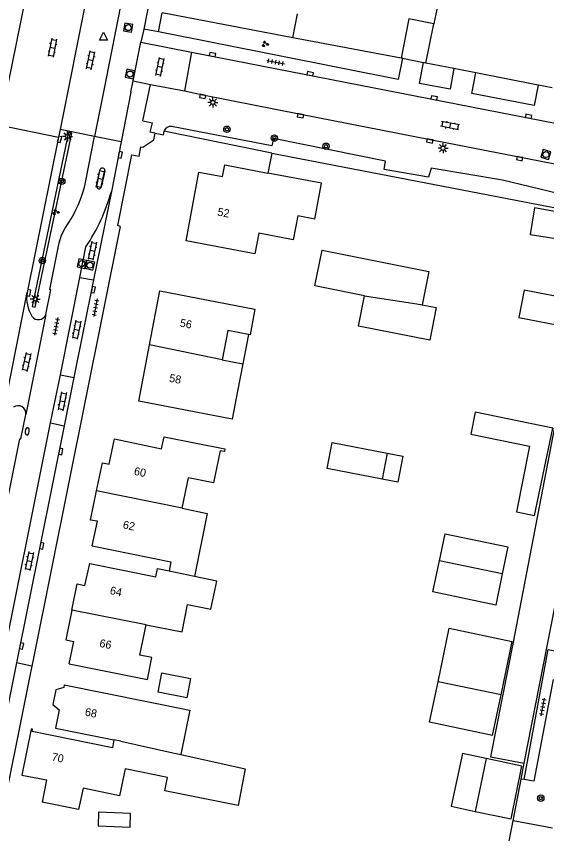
# Model space of a CAD drawing. Extents: x 131000 to 133013, y 393000 to 396501.
# Drawn here: x 132581.5 to 132647.7, y 394656.3 to 394758.4 of the extents above; entities that cross this region are included whole.
import ezdxf

# ---------------------------------------------------------------- set-up
doc = ezdxf.new("R2010")
doc.units = 0
for name, color, linetype in [('gg-afsc-erfafscheiding', 7, 'Continuous'), ('gg-afsc-hekwerk', 7, 'Continuous'), ('gg-afsc-muur', 7, 'Continuous'), ('gg-anno-huisnummerreeks BGT', 7, 'Continuous'), ('gg-bbg-bijgebouw', 7, 'Continuous'), ('gg-bbg-gedigitaliseerde bebouwing', 7, 'Continuous'), ('gg-bbg-gedigitaliseerde bijgebouw', 7, 'Continuous'), ('gg-bbg-hoofdgebouw', 7, 'Continuous'), ('gg-bbg-luifel en loopbrug', 7, 'Continuous'), ('gg-bbg-tussenscheiding', 7, 'Continuous'), ('gg-knt-verharding', 7, 'Continuous'), ('gg-knt-verharding nz', 7, 'Continuous'), ('gt-grn-groengrens', 7, 'Continuous'), ('gt-grn-weggrens', 7, 'Continuous'), ('gt-symb-boom', 7, 'Continuous'), ('gt-symb-brandkraan', 7, 'Continuous'), ('gt-symb-groenvak', 7, 'Continuous'), ('gt-symb-klinker verharding', 7, 'Continuous'), ('gt-symb-kolk', 7, 'Continuous'), ('gt-symb-lichtmast', 7, 'Continuous'), ('gt-symb-rioolschacht', 7, 'Continuous'), ('gt-symb-tegel verharding', 7, 'Continuous'), ('gt-symb-waterafsluiter', 7, 'Continuous')]:
    doc.layers.add(name, color=color, linetype=linetype)

# ---------------------------------------------------------------- blocks, each defined once
blk = doc.blocks.new('gt0-TEG1')
at = {"layer": 'gt-symb-tegel verharding'}
for p, q in [((-1.12, 0), (1.12, 0)), ((-0.9, -0.25), (-0.9, 0.25)), ((-0.45, -0.25), (-0.45, 0.25)), ((0, -0.25), (0, 0.25)), ((0.45, -0.25), (0.45, 0.25)), ((0.9, -0.25), (0.9, 0.25))]:
    blk.add_line(p, q, dxfattribs=at)
blk = doc.blocks.new('gt0-KOLK')
at = {"layer": 'gt-symb-kolk'}
blk.add_lwpolyline([(0, 0), (0.37, 0), (0.37, 0.4), (-0.38, 0.4), (-0.38, 0), (0, 0)], dxfattribs=at)
blk = doc.blocks.new('gt0-RS')
at = {"layer": 'gt-symb-rioolschacht'}
blk.add_lwpolyline([(-0.5, -0.5), (0.5, -0.5), (0.5, 0.5), (-0.5, 0.5)], close=True, dxfattribs=at)
blk.add_circle((0, 0), 0.375, dxfattribs=at)
blk = doc.blocks.new('gt0-GRVAK')
at = {"layer": 'gt-symb-groenvak'}
for p, q in [((-0.11, 0.19), (-0.23, 0.24)), ((-0.18, 0.15), (0.09, 0.15)), ((-0.09, 0.21), (-0.16, 0.32)), ((-0.05, 0.21), (-0.05, 0.39)), ((0, 0.21), (0.06, 0.32)), ((0.02, 0.19), (0.13, 0.24)), ((0.26, -0.05), (0.2, 0.06)), ((0.31, -0.05), (0.31, 0.13)), ((0.35, -0.05), (0.41, 0.06)), ((-0.24, -0.23), (-0.36, -0.18)), ((-0.32, -0.26), (-0.05, -0.26)), ((-0.23, -0.21), (-0.29, -0.09)), ((-0.18, -0.2), (-0.18, -0.02)), ((-0.14, -0.21), (-0.07, -0.09)), ((-0.12, -0.23), (0, -0.18)), ((0.24, -0.07), (0.12, -0.02)), ((0.17, -0.11), (0.44, -0.11)), ((0.37, -0.07), (0.49, -0.02))]:
    blk.add_line(p, q, dxfattribs=at)
blk = doc.blocks.new('gt0-BOOM')
at = {"layer": 'gt-symb-boom'}
for radius in [0.4, 0.2]:
    blk.add_circle((0, 0), radius, dxfattribs=at)
blk = doc.blocks.new('gt0-LMAST')
at = {"layer": 'gt-symb-lichtmast'}
for p, q in [((-0.18, 0.17), (-0.45, 0.44)), ((-0.01, 0.25), (-0.01, 0.62)), ((0.17, 0.17), (0.44, 0.44)), ((-0.26, 0), (-0.63, 0)), ((-0.18, -0.18), (-0.45, -0.45)), ((-0.01, -0.25), (-0.01, -0.63)), ((0.44, -0.45), (0.17, -0.18)), ((0.24, 0), (0.62, 0))]:
    blk.add_line(p, q, dxfattribs=at)
blk.add_circle((-0.01, 0), 0.25, dxfattribs=at)
blk = doc.blocks.new('gt0-KL1')
at = {"layer": 'gt-symb-klinker verharding'}
for p, q in [((-1.15, 0.3), (1.15, 0.3)), ((-1, -0.3), (-1, 0.3)), ((-0.5, 0.3), (-0.5, 0.45)), ((0, -0.3), (0, 0.3)), ((0.5, 0.3), (0.5, 0.45)), ((1, -0.3), (1, 0.3)), ((-1.15, -0.3), (1.15, -0.3)), ((-0.5, -0.45), (-0.5, -0.3)), ((0.5, -0.45), (0.5, -0.3))]:
    blk.add_line(p, q, dxfattribs=at)
blk = doc.blocks.new('gt0-BR')
at = {"layer": 'gt-symb-brandkraan'}
for centre, radius, start, end in [((-0.24, 0), 0.206, 107.5669, 252.4331), ((0.6, -2.66), 3, 106.892, 107.5669), ((0, -0.69), 0.938, 73.108, 106.892), ((-0.6, -2.66), 3, 72.4331, 73.108), ((0.24, 0), 0.206, 287.567, 72.4331), ((0.6, 2.66), 3, 252.4331, 253.108), ((0, 0.69), 0.938, 253.108, 286.8921), ((-0.6, 2.66), 3, 286.8921, 287.567)]:
    blk.add_arc(centre, radius, start, end, dxfattribs=at)
blk = doc.blocks.new('gt0-WAFSL')
at = {"layer": 'gt-symb-waterafsluiter'}
for p, q in [((-0.5, -0.33), (0, 0.67)), ((0, 0.67), (0.5, -0.33)), ((0.5, -0.33), (-0.5, -0.33))]:
    blk.add_line(p, q, dxfattribs=at)

msp = doc.modelspace()

# ---------------------------------------------------------------- linework, layer by layer
at = {"layer": 'gg-afsc-erfafscheiding'}
msp.add_line((132616.02, 394755.68), (132599.69, 394758.83), dxfattribs=at)
at = {"layer": 'gg-afsc-hekwerk'}
for p, q in [((132644.53, 394663.13), (132644.92, 394665.12)), ((132643.53, 394657.93), (132644.53, 394663.13)), ((132644.9, 394663.07), (132644.53, 394663.13)), ((132648.46, 394657.01), (132643.53, 394657.93))]:
    msp.add_line(p, q, dxfattribs=at)
for points in [[(132644.92, 394665.12), (132652.68, 394704.5), (132657.94, 394732.63)], [(132648.56, 394675.57), (132646.11, 394662.86), (132644.9, 394663.07)]]:
    msp.add_lwpolyline(points, dxfattribs=at)
at = {"layer": 'gg-afsc-muur'}
for p, q in [((132616.02, 394755.68), (132616.58, 394758.71)), ((132629.54, 394753.17), (132616.02, 394755.68)), ((132613.37, 394741.28), (132612.9, 394738.8))]:
    msp.add_line(p, q, dxfattribs=at)
msp.add_lwpolyline([(132613.37, 394741.28), (132652.96, 394733.66), (132652.92, 394733.43)], dxfattribs=at)
at = {"layer": 'gg-bbg-bijgebouw'}
for p, q in [((132629.7, 394753.14), (132629.54, 394753.17)), ((132629.7, 394753.14), (132632.35, 394752.6)), ((132632.62, 394752.55), (132632.35, 394752.6)), ((132642.04, 394673.64), (132643.43, 394680.32)), ((132640.98, 394668.59), (132642.04, 394673.64))]:
    msp.add_line(p, q, dxfattribs=at)
msp.add_lwpolyline([(132643.29, 394658.16), (132644.62, 394664.76), (132640.16, 394665.68)], dxfattribs=at)
at = {"layer": 'gg-bbg-gedigitaliseerde bebouwing'}
for p, q in [((132607.18, 394715.49), (132609.76, 394714.99)), ((132609.76, 394714.99), (132609.1, 394711.56)), ((132602.18, 394696.95), (132602.96, 394700.74)), ((132606.1, 394700.11), (132602.96, 394700.74)), ((132596.88, 394678.61), (132597.66, 394682.4)), ((132587.44, 394674.91), (132603.13, 394671.75)), ((132603.13, 394671.75), (132602.01, 394666.2))]:
    msp.add_line(p, q, dxfattribs=at)
for points in [[(132618.76, 394733.06), (132616.62, 394733.47), (132616.04, 394730.49), (132611.77, 394731.31), (132611.27, 394728.72), (132602.67, 394730.33)], [(132599.4, 394724.09), (132611.27, 394721.81), (132610.66, 394718.61), (132610.46, 394718.65)], [(132610.46, 394718.65), (132607.88, 394719.15), (132607.18, 394715.49)], [(132609.1, 394711.56), (132608.43, 394708.08), (132596.75, 394710.32)], [(132602.18, 394696.95), (132605.32, 394696.3), (132603.72, 394688.43)], [(132602.85, 394684.93), (132605.76, 394684.33), (132606.49, 394687.86), (132603.72, 394688.43)], [(132597.66, 394682.4), (132602.18, 394681.51), (132602.85, 394684.93)], [(132597.85, 394675.56), (132598.39, 394678.31), (132596.88, 394678.61)], [(132602.01, 394666.2), (132610.07, 394664.42), (132609.16, 394659.85), (132600.02, 394661.66), (132600.35, 394663.32)], [(132600.35, 394663.32), (132595.04, 394664.42), (132594.35, 394661.05), (132589.79, 394661.99), (132589.24, 394659.33), (132584.68, 394660.24)]]:
    msp.add_lwpolyline(points, dxfattribs=at)
at = {"layer": 'gg-bbg-gedigitaliseerde bijgebouw'}
for p, q in [((132632.62, 394752.55), (132633.61, 394757.45)), ((132640.16, 394665.68), (132638.8, 394659.08)), ((132638.8, 394659.08), (132643.29, 394658.16))]:
    msp.add_line(p, q, dxfattribs=at)
for points in [[(132633.61, 394757.45), (132630.52, 394758.07), (132629.54, 394753.17)], [(132652.88, 394733.24), (132646.2, 394734.46), (132645.67, 394731.15), (132652.36, 394730.08)], [(132624.97, 394723.48), (132618.77, 394724.71), (132619.66, 394729.18), (132633.02, 394726.51), (132632.19, 394722.35)], [(132632.19, 394722.35), (132633.94, 394722.02), (132633.13, 394717.93), (132624.22, 394719.68), (132624.97, 394723.48)], [(132644.9, 394724.17), (132644.24, 394720.79), (132650.3, 394719.61), (132650.96, 394723), (132644.9, 394724.17)], [(132638.8, 394708.96), (132638.25, 394706.19), (132645.6, 394704.72), (132643.95, 394696.49), (132646.21, 394696.04), (132648.48, 394706.96), (132638.8, 394708.96)], [(132627.17, 394700.58), (132620.29, 394701.9), (132620.91, 394705.15), (132627.79, 394703.82)], [(132627.79, 394703.82), (132629.75, 394703.44), (132629.13, 394700.2), (132627.17, 394700.58)], [(132634.32, 394690.37), (132635.03, 394693.76), (132642.88, 394692.12), (132642.18, 394688.76)], [(132642.18, 394688.76), (132641.36, 394684.86), (132633.51, 394686.5), (132634.32, 394690.37)], [(132634.16, 394675.29), (132635.55, 394681.97), (132643.43, 394680.32)], [(132599.16, 394674), (132599.65, 394676.41), (132603.23, 394675.69), (132602.74, 394673.28), (132599.16, 394674)], [(132640.98, 394668.59), (132633.1, 394670.24), (132634.16, 394675.29)], [(132591.72, 394658.99), (132591.66, 394657.3), (132595.68, 394657.14), (132595.74, 394658.84), (132591.72, 394658.99)]]:
    msp.add_lwpolyline(points, dxfattribs=at)
at = {"layer": 'gg-bbg-hoofdgebouw'}
for p, q in [((132598.11, 394717.36), (132599.4, 394724.09)), ((132596.75, 394710.32), (132598.11, 394717.36)), ((132593.07, 394702.46), (132593.73, 394705.61)), ((132590.95, 394692.24), (132591.6, 394695.34)), ((132590.95, 394692.24), (132600.77, 394690.24)), ((132600.77, 394690.24), (132600.56, 394689.15)), ((132588.07, 394677.51), (132588.63, 394680.31)), ((132588.07, 394677.51), (132597.85, 394675.56)), ((132587.44, 394674.91), (132587.37, 394674.58))]:
    msp.add_line(p, q, dxfattribs=at)
for points in [[(132602.67, 394730.33), (132604.26, 394738.94), (132607.23, 394738.37), (132607.5, 394739.82), (132612.9, 394738.8)], [(132618.76, 394733.06), (132619.6, 394737.53), (132612.9, 394738.8)], [(132593.73, 394705.61), (132599.61, 394704.39), (132599.91, 394705.86), (132607.52, 394704.36), (132607.46, 394704.02), (132606.91, 394704.13), (132606.1, 394700.11)], [(132591.48, 394699.14), (132592.21, 394702.64), (132593.07, 394702.46)], [(132591.6, 394695.34), (132590.71, 394695.48), (132591.48, 394699.14)], [(132588.4, 394684.23), (132589.06, 394687.51), (132590.02, 394687.31), (132590.62, 394690.06), (132598.87, 394688.39), (132599.11, 394689.44), (132600.56, 394689.15)], [(132588.4, 394684.23), (132587.65, 394680.51), (132588.63, 394680.31)], [(132587.37, 394674.58), (132586.4, 394674.26), (132586.03, 394672.44), (132586.81, 394671.78)], [(132586.81, 394671.78), (132586.35, 394669.49), (132593.65, 394668.02)], [(132593.65, 394668.02), (132593.46, 394667.05), (132583.44, 394669.07), (132583.49, 394669.35), (132583.32, 394669.38), (132582.15, 394663.64), (132585.23, 394663.03), (132584.68, 394660.24)]]:
    msp.add_lwpolyline(points, dxfattribs=at)
at = {"layer": 'gg-bbg-luifel en loopbrug'}
msp.add_line((132610.46, 394718.65), (132609.76, 394714.99), dxfattribs=at)
msp.add_lwpolyline([(132640.16, 394665.68), (132637.23, 394666.32), (132635.78, 394659.75), (132638.8, 394659.08)], dxfattribs=at)
at = {"layer": 'gg-bbg-tussenscheiding'}
for p, q in [((132607.18, 394715.49), (132598.11, 394717.36)), ((132627.79, 394703.82), (132627.17, 394700.58)), ((132602.18, 394696.95), (132591.48, 394699.14)), ((132642.18, 394688.76), (132634.32, 394690.37)), ((132597.66, 394682.4), (132588.4, 394684.23)), ((132642.04, 394673.64), (132634.16, 394675.29)), ((132594.51, 394667.85), (132593.65, 394668.02)), ((132594.51, 394667.85), (132600.99, 394666.42)), ((132600.99, 394666.42), (132602.01, 394666.2))]:
    msp.add_line(p, q, dxfattribs=at)
for points in [[(132624.97, 394723.48), (132631.5, 394722.48), (132632.19, 394722.35)], [(132603.72, 394688.43), (132600.54, 394689.08), (132600.56, 394689.15)]]:
    msp.add_lwpolyline(points, dxfattribs=at)
at = {"layer": 'gg-knt-verharding'}
for p, q in [((132594.72, 394761.01), (132592.47, 394749.57)), ((132599.21, 394756.43), (132599.69, 394758.83)), ((132597.37, 394756.8), (132597.03, 394755.16)), ((132596.06, 394750.31), (132597.03, 394755.16)), ((132597.03, 394755.16), (132603.35, 394753.9)), ((132603.35, 394753.9), (132602.45, 394749.06)), ((132638.87, 394751.32), (132636.12, 394751.87)), ((132595.78, 394748.92), (132596.06, 394750.31)), ((132596.06, 394750.31), (132598.24, 394749.88)), ((132592.47, 394749.57), (132591.24, 394743.36)), ((132597.26, 394745.33), (132598.24, 394749.88)), ((132598.24, 394749.88), (132602.45, 394749.06)), ((132648.43, 394749.47), (132646.68, 394749.78)), ((132595.78, 394748.92), (132594.55, 394742.69)), ((132597.26, 394745.33), (132598.45, 394745.09)), ((132579.4, 394744.8), (132586.72, 394743.3)), ((132586.92, 394744.26), (132586.72, 394743.3)), ((132591.24, 394743.36), (132586.92, 394744.26)), ((132586.72, 394743.3), (132582.8, 394723.88)), ((132590.14, 394737.86), (132591.24, 394743.36)), ((132594.55, 394742.69), (132593.33, 394736.5)), ((132591.5, 394737.18), (132591.92, 394739.29)), ((132592.51, 394739.1), (132592.07, 394737.04)), ((132593.33, 394736.5), (132591.1, 394725.48)), ((132594.44, 394732.15), (132583.62, 394678.43)), ((132589.38, 394725.76), (132590.15, 394729.59)), ((132586.96, 394713.6), (132589.38, 394725.76)), ((132591.1, 394725.48), (132588.64, 394713.27)), ((132579.54, 394707.46), (132582.8, 394723.88)), ((132585.12, 394721.15), (132582.62, 394708.65)), ((132585.72, 394707.61), (132586.96, 394713.6)), ((132588.64, 394713.27), (132587.44, 394707.26)), ((132576.42, 394661.33), (132585.72, 394707.61)), ((132587.44, 394707.26), (132581.48, 394677.63)), ((132581.48, 394677.63), (132578.11, 394660.93)), ((132583.09, 394675.81), (132562.81, 394575.13)), ((132620.4, 394538.26), (132643.53, 394657.93))]:
    msp.add_line(p, q, dxfattribs=at)
for points in [[(132600.19, 394771.12), (132597.8, 394758.92), (132597.37, 394756.8)], [(132629.7, 394753.14), (132629.19, 394750.5), (132599.21, 394756.43)], [(132603.35, 394753.9), (132664.58, 394741.96), (132668.75, 394741.11)], [(132636.12, 394751.87), (132635.65, 394749.27), (132631.85, 394750), (132632.35, 394752.6)], [(132646.68, 394749.78), (132646.16, 394747.25), (132638.38, 394748.75), (132638.87, 394751.32)], [(132602.45, 394749.06), (132604.77, 394748.58), (132616.99, 394746.17), (132633.17, 394743.02), (132652.38, 394739.25)], [(132598.79, 394743.78), (132598.19, 394743.9), (132598.45, 394745.09)], [(132594.44, 394732.15), (132594.12, 394732.25), (132595.87, 394741.08), (132596.8, 394740.9), (132597.03, 394742.1), (132597.27, 394742.05), (132598.62, 394742.98), (132598.79, 394743.78)], [(132585.12, 394721.15), (132585.76, 394724.24), (132585.66, 394724.26), (132586.81, 394730.09), (132587.1, 394731.05), (132587.57, 394731.94), (132588.31, 394733.09)], [(132653.96, 394733.26), (132651.97, 394723.99), (132643.56, 394680.22), (132640.69, 394665.92), (132644.92, 394665.12)], [(132562.42, 394608.94), (132581.89, 394705.64), (132582.01, 394705.62), (132582.62, 394708.65)], [(132644.9, 394663.07), (132647.93, 394679.31), (132651.4, 394678.6)]]:
    msp.add_lwpolyline(points, dxfattribs=at)
for centre, radius, start, end in [((132592.19, 394739.11), 0.322, 357.4473, 146.2674), ((132573.96, 394741.36), 16.56, 330.0636, 347.7969), ((132591.79, 394737.14), 0.294, 172.1101, 339.8174), ((132570.08, 394743.01), 24.14, 326.2289, 344.3597), ((132586.98, 394723.21), 4.24, 170.8725, 212.4716), ((132584.21, 394721.46), 0.964, 213.6033, 340.9509), ((132581.67, 394708.79), 0.967, 351.8788, 125.4974)]:
    msp.add_arc(centre, radius, start, end, dxfattribs=at)
at = {"layer": 'gg-knt-verharding nz'}
for p, q in [((132580.38, 394749.66), (132582.87, 394761.88)), ((132590.45, 394761.81), (132586.92, 394744.26)), ((132589.38, 394725.76), (132591.1, 394725.48)), ((132586.96, 394713.6), (132588.64, 394713.27)), ((132585.72, 394707.61), (132587.44, 394707.26))]:
    msp.add_line(p, q, dxfattribs=at)
at = {"layer": 'gt-grn-groengrens'}
for p, q in [((132634.01, 394759.29), (132633.61, 394757.45)), ((132636.12, 394751.87), (132632.62, 394752.55)), ((132646.68, 394749.78), (132638.87, 394751.32)), ((132599.95, 394744.11), (132599.93, 394744.03))]:
    msp.add_line(p, q, dxfattribs=at)
for points in [[(132583.62, 394722.1), (132583.82, 394722.06), (132588.37, 394743.81), (132587.98, 394743.9), (132583.43, 394722.14), (132583.62, 394722.1)], [(132598.79, 394743.78), (132599.83, 394743.57), (132599.93, 394744.03)], [(132613.37, 394741.28), (132600.32, 394743.95), (132599.93, 394744.03)], [(132653.34, 394735.46), (132649.11, 394736.24), (132642.22, 394737.91), (132633.31, 394739.43), (132632.98, 394738.31), (132627.43, 394739.25), (132627.6, 394740.3), (132613.58, 394743.12), (132613.4, 394742.21), (132600.84, 394744.63)]]:
    msp.add_lwpolyline(points, dxfattribs=at)
msp.add_arc((132600.75, 394743.74), 0.89, 84.4893, 155.4407, dxfattribs=at)
at = {"layer": 'gt-grn-weggrens'}
for p, q in [((132599.21, 394756.43), (132597.37, 394756.8)), ((132594.55, 394742.69), (132591.24, 394743.36)), ((132583.38, 394677.23), (132581.48, 394677.63)), ((132583.62, 394678.43), (132583.38, 394677.23)), ((132583.38, 394677.23), (132583.09, 394675.81))]:
    msp.add_line(p, q, dxfattribs=at)

# ---------------------------------------------------------------- block references
at = {"layer": 'gt-symb-boom'}
for p in [(132607.77, 394744.28), (132613.7, 394743.18), (132620.15, 394742.16), (132587.13, 394737.78), (132584.7, 394727.88), (132646.99, 394660.75)]:
    msp.add_blockref('gt0-BOOM', p, dxfattribs=at)
at = {"layer": 'gt-symb-brandkraan', "rotation": -98.39757257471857}
msp.add_blockref('gt0-BR', (132582.82, 394706.56), dxfattribs=at)
at = {"layer": 'gt-symb-groenvak'}
for p in [(132612.54, 394754.92), (132586.38, 394733.94)]:
    msp.add_blockref('gt0-GRVAK', p, dxfattribs=at)
at = {"layer": 'gt-symb-klinker verharding'}
for p, rotation in [((132585.96, 394754.47), -100.89418298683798), ((132590.75, 394752.9), 78.57767893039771), ((132599.39, 394752.06), 78.57767893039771), ((132635.65, 394744.74), 168.92612884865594), ((132591.93, 394738.1), -102.06274603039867), ((132590.96, 394729.12), -101.13011108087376), ((132588.98, 394719.25), -101.13011108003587), ((132582.72, 394715.23), -103.35534096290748), ((132587.19, 394710.32), -101.13011108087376), ((132583.07, 394690.36), -101.13011108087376)]:
    msp.add_blockref('gt0-KL1', p, dxfattribs=dict(at, rotation=rotation))
at = {"layer": 'gt-symb-kolk'}
for p, rotation in [((132605.93, 394753.4), -11.108939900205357), ((132618.15, 394751.02), -11.002880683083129), ((132604.77, 394748.58), 168.44633798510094), ((132633.63, 394747.99), -11.067792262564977), ((132616.99, 394746.17), 168.857829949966), ((132645.44, 394745.69), -11.010802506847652), ((132586.66, 394743.07), -105.13447502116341), ((132633.17, 394743.02), 168.96543458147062), ((132594.24, 394741.11), -101.36613785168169), ((132644.39, 394740.81), 168.85782994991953), ((132590.87, 394724.27), -100.65836150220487), ((132582.8, 394723.88), -101.366137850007), ((132586.8, 394704.07), -101.36613785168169), ((132584.43, 394692.3), -101.4223210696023), ((132581.91, 394679.78), -101.36613785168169)]:
    msp.add_blockref('gt0-KOLK', p, dxfattribs=dict(at, rotation=rotation))
at = {"layer": 'gt-symb-lichtmast'}
for p in [(132606.02, 394747.63), (132587.87, 394743.38), (132634.79, 394741.92), (132583.83, 394723.08)]:
    msp.add_blockref('gt0-LMAST', p, dxfattribs=at)
at = {"layer": 'gt-symb-rioolschacht'}
for p, rotation in [((132595.43, 394756.97), 170.151377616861), ((132595.65, 394751.18), 168.9933358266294), ((132647.64, 394741.12), -16.706974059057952), ((132589.63, 394727.5), -11.826703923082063), ((132590.65, 394727.3), -102.47907180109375)]:
    msp.add_blockref('gt0-RS', p, dxfattribs=dict(at, rotation=rotation))
at = {"layer": 'gt-symb-tegel verharding'}
for p, rotation in [((132613.87, 394752.66), -9.961516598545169), ((132591.35, 394722.01), -101.29870020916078), ((132586.42, 394719.66), -101.00666417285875), ((132647.25, 394672.13), 80.03848340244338)]:
    msp.add_blockref('gt0-TEG1', p, dxfattribs=dict(at, rotation=rotation))
at = {"layer": 'gt-symb-waterafsluiter'}
msp.add_blockref('gt0-WAFSL', (132592.36, 394755.74), dxfattribs=at)

# ---------------------------------------------------------------- texts
at = {"layer": 'gg-anno-huisnummerreeks BGT'}
for s, rotation, p in [('52', 349.5, (132606.53, 394733.51)), ('56', 349.1, (132601.83, 394719.65)), ('58', 349.1, (132600.5, 394712.76)), ('60', 348.3, (132596.09, 394701.14)), ('62', 348.3, (132594.7, 394694.45)), ('64', 347.8, (132593.08, 394686.24)), ('66', 348.8, (132591.78, 394679.65)), ('68', 348.6, (132589.96, 394671.07)), ('70', 348.5, (132585.81, 394665.46))]:
    msp.add_text(s, height=1, rotation=rotation, dxfattribs=at).set_placement(p)

doc.saveas('drawing.dxf')
